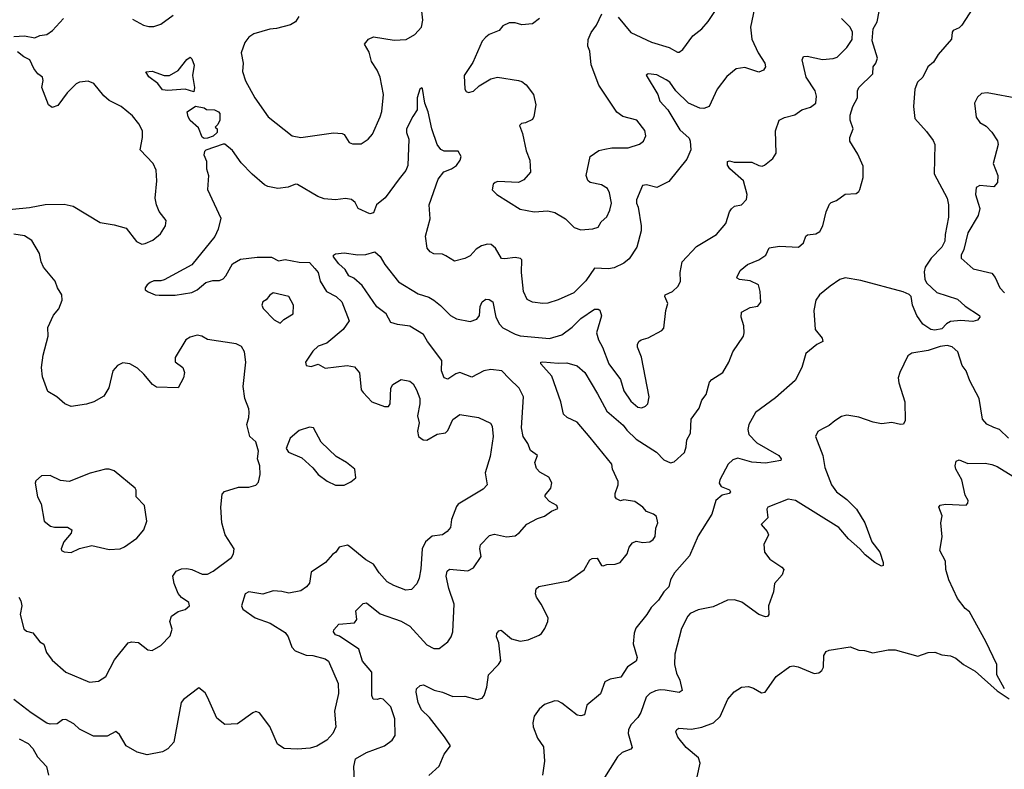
# Model space of a CAD drawing. Extents: x 1921360 to 2014538, y 768294 to 907744.
# Tile 306 of 412: x 1927888 to 1933586, y 879689 to 884028. Entities that reach past the tile are written whole.
import ezdxf

# ---------------------------------------------------------------- set-up
doc = ezdxf.new("R2010")
doc.units = 0

msp = doc.modelspace()

# ---------------------------------------------------------------- linework, layer by layer
at = {"layer": '0CON10XD'}
for points in [[(1929503.8, 884045), (1929484, 884015), (1929455, 883997.1), (1929375, 883976.9), (1929335, 883973.1), (1929243.7, 883946.3), (1929214.6, 883925.4), (1929191.4, 883895), (1929170, 883835), (1929181.4, 883775), (1929178.3, 883728.3), (1929194.5, 883674.5), (1929248.6, 883575), (1929325.5, 883465.5), (1929465, 883355.7), (1929515, 883345.5), (1929705, 883372), (1929755, 883368.8), (1929765, 883362.5), (1929795, 883316.7), (1929815, 883308.8), (1929865, 883308.8), (1929905, 883336.7), (1929930, 883365), (1929974.2, 883465), (1929983.2, 883496.8), (1929994.4, 883595), (1929974.2, 883695), (1929957.1, 883735), (1929923.3, 883785), (1929910.2, 883840.2), (1929884.3, 883885.7), (1929906, 883915), (1929935, 883927.5), (1930055, 883908.6), (1930125, 883912.5), (1930175, 883941.4), (1930214.3, 883985), (1930221.1, 884025), (1930213.3, 884095)], [(1933425, 884126.7), (1933340, 883995), (1933325, 883980), (1933290, 883965), (1933283.8, 883955), (1933280, 883915), (1933203.2, 883826.8), (1933177.4, 883782.6), (1933144.3, 883755), (1933114.5, 883695), (1933084.5, 883665), (1933068.9, 883625), (1933060, 883525), (1933068.8, 883455), (1933135, 883380), (1933175, 883327.5), (1933183.3, 883305), (1933180.8, 883135), (1933255.3, 882995), (1933263.1, 882955), (1933263.8, 882885), (1933244.2, 882785), (1933243, 882745), (1933225, 882710.5), (1933162.9, 882647.1), (1933129.2, 882595), (1933122.4, 882567.6), (1933126.4, 882525), (1933136.2, 882505), (1933195, 882447.7), (1933315, 882409.4), (1933359.5, 882369.5), (1933443.3, 882315), (1933445.4, 882305), (1933431, 882289), (1933405, 882280), (1933335, 882285.6), (1933275, 882281.1), (1933252.1, 882267.9), (1933225, 882237.9), (1933185, 882229.6), (1933161.9, 882235), (1933115.6, 882265), (1933080.9, 882315), (1933055.5, 882374.5), (1933047.5, 882425), (1933036.4, 882436.4), (1933001.5, 882451.5), (1932755, 882518.2), (1932665, 882532.9), (1932635, 882523.8), (1932578.2, 882485), (1932517.3, 882435), (1932495.6, 882405), (1932483.6, 882345), (1932491.1, 882235), (1932532.5, 882185), (1932536.2, 882165), (1932502, 882148), (1932438.1, 882095), (1932414.6, 882015), (1932375, 881940), (1932261.6, 881838.4), (1932145.8, 881754.2), (1932108.5, 881685), (1932101.5, 881655), (1932107, 881627), (1932155, 881578.9), (1932281.9, 881505), (1932295.6, 881485), (1932293.9, 881476.1), (1932205, 881460), (1932125, 881465.5), (1932045, 881488.8), (1932015, 881479.6), (1931988.2, 881455), (1931940, 881365), (1931936.4, 881345), (1931948.6, 881325), (1931995, 881305.9), (1932002.5, 881295), (1931994.6, 881285.4), (1931954.2, 881275.8), (1931916.5, 881245), (1931894.4, 881165), (1931815, 881040.8), (1931765, 880924.5), (1931678, 880825), (1931653.5, 880785), (1931645, 880744.5), (1931615, 880715.5), (1931585, 880667.7), (1931543.4, 880625), (1931516.7, 880585), (1931454.5, 880505), (1931444, 880476), (1931437.9, 880415), (1931461.5, 880335), (1931455.7, 880315), (1931405, 880282.2), (1931367.1, 880222.9), (1931305, 880210.5), (1931274, 880195), (1931249.2, 880125), (1931170.4, 880059.6), (1931156.9, 880003.1), (1931135, 879997.5), (1931115, 880001.9), (1931025, 880071.5), (1931005, 880083.1), (1930985.7, 880084.3), (1930925, 880064.3), (1930895, 880037.1), (1930864.6, 879995.4), (1930857, 879957), (1930859.4, 879935), (1930885, 879868.8), (1930919.3, 879819.3), (1930925.5, 879735.5), (1930912.7, 879655)], [(1931352.1, 884042.1), (1931425, 883952.9), (1931545, 883898.1), (1931646.9, 883866.9), (1931695, 883839.2), (1931705, 883839.2), (1931725, 883854), (1931784.5, 883935), (1931835.8, 883975), (1931872.1, 884017.9), (1931948.6, 884131.4)], [(1932140.9, 884095), (1932117.8, 883985), (1932126, 883915), (1932161.2, 883835), (1932201.2, 883775), (1932203.3, 883755), (1932192.5, 883735), (1932165, 883723.8), (1932085, 883750), (1932035, 883742.5), (1931981.3, 883698.7), (1931924.4, 883625.6), (1931878.8, 883525), (1931846.7, 883513.3), (1931825, 883515.7), (1931759.2, 883545), (1931684.4, 883615), (1931650, 883665), (1931630, 883680), (1931575, 883707.9), (1931525, 883714), (1931512.7, 883707.3), (1931581.4, 883595), (1931592.6, 883555), (1931639.4, 883505), (1931709.3, 883389.3), (1931762.1, 883342.1), (1931768.6, 883325), (1931771.4, 883275), (1931749.7, 883220.3), (1931645, 883090), (1931575, 883057.1), (1931515, 883071.4), (1931492.2, 883067.8), (1931458.5, 882985), (1931458.2, 882965), (1931466.7, 882943.3)], [(1927855, 883931.1), (1927915.4, 883934.6), (1927975, 883922.7), (1928005, 883936.5), (1928045, 883941.1), (1928078, 883965), (1928142, 884035)], [(1928540.3, 884030.3), (1928605, 883996), (1928635, 883987.5), (1928665, 883988), (1928705, 884002.5), (1928776.2, 884053.8)], [(1930356.9, 880806.9), (1930361.1, 880835), (1930375, 880847.8), (1930481.7, 880838.3), (1930513.8, 880855), (1930558.8, 880921.2), (1930551.3, 880965), (1930555, 880988), (1930607.3, 881042.7), (1930635, 881050), (1930705, 881034), (1930755, 881040), (1930780.7, 881059.3), (1930822.5, 881107.5), (1930885, 881140.8), (1930925, 881153.3), (1930966.4, 881183.6), (1931001.7, 881198.3), (1930996.7, 881215), (1930955, 881238), (1930928.8, 881265), (1930928.8, 881275), (1930961.4, 881315), (1930966.8, 881346.8), (1930949.7, 881379.7), (1930898.3, 881408.3), (1930878.9, 881428.9), (1930870, 881465), (1930883.8, 881505), (1930844.2, 881534.2), (1930828, 881575), (1930800.8, 881615), (1930792.2, 881665), (1930804.2, 881844.2), (1930778, 881895), (1930720.7, 881950.7), (1930678.8, 881995), (1930615, 882003.5), (1930575, 881995.4), (1930505, 881958.6), (1930435, 881984.7), (1930412.1, 881977.9), (1930365, 881947.1), (1930345, 881954.2), (1930328.5, 881995), (1930330.6, 882055), (1930248.5, 882165), (1930225, 882205.8), (1930145, 882254.2), (1930075, 882262.9), (1930035, 882275.7), (1930009.5, 882325), (1929955.5, 882365), (1929869.7, 882489.7), (1929821.2, 882531.2), (1929793.3, 882545), (1929772.3, 882582.3), (1929735, 882614), (1929704.4, 882655), (1929704.4, 882665), (1929715, 882671.4), (1929765, 882678.5), (1929845, 882665.6), (1929891.7, 882668.3), (1929943.3, 882683.3), (1929975, 882656.7), (1930001.3, 882611.3), (1930080.7, 882510.7), (1930195, 882441.4), (1930255, 882420.6), (1930283.9, 882403.9), (1930323.4, 882373.4), (1930381.5, 882315), (1930415, 882296.1), (1930495, 882281.3), (1930533.1, 882295), (1930548.8, 882315), (1930553.5, 882366.5), (1930564.7, 882395.3), (1930585, 882410), (1930605, 882408.6), (1930627.1, 882395), (1930643.5, 882305), (1930664.6, 882265), (1930685, 882244.6), (1930755, 882207.1), (1930785, 882198.2), (1930955, 882181.8), (1931025, 882204.4), (1931085, 882247.5), (1931135, 882297.1), (1931215, 882352.5), (1931235, 882352.2), (1931245, 882345.6), (1931254.2, 882314.2), (1931225.8, 882215), (1931237.5, 882175), (1931261.7, 882131.7), (1931298, 882035), (1931365.6, 881945), (1931385, 881878.8), (1931425, 881820), (1931465, 881784.4), (1931488.5, 881781.5), (1931510.3, 881789.7), (1931522.5, 881805), (1931530.6, 881845), (1931486, 882075), (1931463, 882133), (1931463, 882147), (1931472, 882165), (1931485, 882174), (1931525, 882186.7), (1931605, 882229.2), (1931615, 882242), (1931627.5, 882345), (1931639.2, 882385), (1931622.2, 882425), (1931624, 882435), (1931666.3, 882453.7), (1931698.6, 882485), (1931711.9, 882515), (1931710.4, 882565), (1931721.9, 882625), (1931805, 882715.4), (1931920, 882785), (1931975, 882848.8), (1931995.6, 882914.4), (1932007, 882933), (1932025, 882948), (1932065, 882956), (1932095, 882986.7), (1932097.5, 883015), (1932077.5, 883095), (1931997.7, 883165), (1931984.5, 883185.5), (1931983.8, 883206.2), (1931995, 883210.5), (1932023.7, 883203.7), (1932125, 883203.3), (1932165, 883183.8), (1932185, 883180.5), (1932198.8, 883185), (1932246.6, 883223.4), (1932265.8, 883255), (1932261.2, 883385), (1932284, 883445), (1932315, 883461.9), (1932373.1, 883476.9), (1932415, 883506), (1932465, 883522), (1932496.2, 883545), (1932500, 883585), (1932492.5, 883615), (1932439.5, 883695), (1932415.5, 883795), (1932423.8, 883815), (1932445, 883816.7), (1932535, 883796.7), (1932596.4, 883803.6), (1932618.5, 883811.5), (1932675, 883865.8), (1932705, 883913.8), (1932707.5, 883955), (1932693.3, 883985), (1932643.3, 884035)], [(1930895.9, 884034.1), (1930855, 884003.3), (1930795, 883997.5), (1930755, 884010), (1930720.7, 884009.3), (1930685, 883992.5), (1930662.5, 883965), (1930605, 883941.2), (1930585, 883926.2), (1930565, 883903.3), (1930511.2, 883778.8), (1930460, 883705), (1930463.8, 883625), (1930472.3, 883612.3), (1930485, 883606.7), (1930515, 883613.3), (1930546.7, 883645), (1930615, 883686), (1930654.1, 883694.1), (1930775, 883675.8), (1930795, 883669.2), (1930819.7, 883649.7), (1930862, 883595), (1930875.6, 883534.4), (1930863.3, 883466.7), (1930855, 883450), (1930815, 883430), (1930793, 883427), (1930780, 883415), (1930798.3, 883368.3), (1930818.8, 883268.8), (1930840, 883215), (1930843.3, 883145), (1930805, 883100), (1930775, 883085.8), (1930655, 883090), (1930640, 883085), (1930627.5, 883075), (1930623, 883043), (1930650, 883015), (1930785, 882930), (1930865.8, 882915.8), (1930945, 882922), (1930985, 882911.2), (1931046.7, 882875), (1931096.7, 882825), (1931135, 882811.4), (1931205, 882816.9), (1931235, 882827.5), (1931253.2, 882856.8), (1931285, 882886.7), (1931304.2, 882925), (1931312.5, 882965), (1931301.4, 883025), (1931289.7, 883049.7), (1931255, 883071.2), (1931190, 883085), (1931176.4, 883096.4), (1931166.7, 883125), (1931190, 883235), (1931240.5, 883269.5), (1931275, 883278.8), (1931315, 883286), (1931410, 883285), (1931475, 883307.1), (1931498, 883325), (1931512.5, 883355), (1931506.8, 883386.8), (1931460, 883445), (1931377.9, 883467.9), (1931343.2, 883493.2), (1931238.9, 883648.9), (1931195.6, 883765.6), (1931186.7, 883845), (1931176.9, 883875), (1931177, 883913), (1931195.8, 883954.2), (1931226, 883995), (1931257.7, 884062.3)], [(1931745.6, 881554.4), (1931748.8, 881595), (1931770.2, 881635), (1931773.5, 881715), (1931820.8, 881779.2), (1931835, 881824.4), (1931861.1, 881858.9), (1931880.3, 881929.7), (1931894.5, 881945.5), (1931957.1, 881985), (1931992, 882045), (1932015.8, 882104.2), (1932076.7, 882195), (1932081.2, 882215), (1932078, 882255), (1932064.2, 882305), (1932066.2, 882335), (1932115, 882361.4), (1932159.7, 882370.3), (1932177, 882393), (1932172.9, 882455), (1932163.1, 882493.1), (1932115, 882516.9), (1932054.1, 882524.1), (1932040.7, 882530.7), (1932037.5, 882535), (1932056.7, 882575), (1932100.3, 882609.7), (1932165, 882638), (1932205.5, 882664.5), (1932225, 882706.7), (1932285, 882715.7), (1932395, 882711.2), (1932423.3, 882735), (1932436.7, 882775), (1932448, 882782), (1932495, 882788.6), (1932517.9, 882802.1), (1932535.7, 882835), (1932556.2, 882915), (1932575, 882960), (1932585, 882970), (1932615, 882980), (1932665, 883017.1), (1932728.6, 883021.4), (1932745, 883032.5), (1932750.6, 883045), (1932770, 883115), (1932768.8, 883178.8), (1932738.3, 883248.3), (1932692, 883325), (1932692.5, 883345), (1932711.4, 883395), (1932694.3, 883445), (1932694.4, 883475), (1932710, 883525), (1932735.8, 883575), (1932736, 883615), (1932744.2, 883635), (1932826, 883715), (1932828, 883755), (1932843.3, 883776.7), (1932852.3, 883805), (1932822.3, 883905), (1932827.5, 883975), (1932849.7, 884015), (1932862.9, 884075)], [(1927765, 882923.8), (1927945, 882940), (1928035, 882958.1), (1928145, 882960), (1928197.7, 882947.7), (1928354.2, 882854.2), (1928435, 882840), (1928505, 882820), (1928564.3, 882744.3), (1928595, 882728.8), (1928615, 882731.2), (1928657.9, 882752.1), (1928702.7, 882787.3), (1928732, 882835), (1928735.8, 882865.8), (1928695, 882916.7), (1928679.2, 882955), (1928672.5, 882995), (1928682, 883095), (1928677, 883157), (1928660, 883195), (1928586.2, 883275), (1928599.2, 883345), (1928599.2, 883385), (1928578, 883425), (1928540.2, 883470.2), (1928475, 883525.6), (1928405, 883560.6), (1928375, 883587.5), (1928317.2, 883657.2), (1928285, 883670.8), (1928235, 883666), (1928215, 883656.2), (1928163.3, 883605), (1928109.5, 883530.5), (1928075, 883520), (1928053.8, 883535), (1928016, 883635), (1928024, 883675), (1928020, 883695), (1927993.8, 883715), (1927969.2, 883745), (1927946.7, 883795), (1927911.8, 883811.8), (1927875, 883841.4)], [(1928895, 883610), (1928845, 883626.2), (1928745, 883618), (1928715, 883621.2), (1928688.3, 883658.3), (1928635, 883696.7), (1928617.5, 883725), (1928655, 883729.2), (1928725, 883704), (1928755.8, 883704.2), (1928806, 883734), (1928855, 883797.5), (1928875, 883810), (1928885, 883800), (1928897.5, 883765), (1928887.5, 883705), (1928900, 883635), (1928895, 883610)], [(1931466.7, 882943.3), (1931485.5, 882835), (1931485.5, 882805), (1931458.7, 882711.3), (1931415, 882644), (1931385, 882617.5), (1931328.3, 882591.7), (1931295, 882585.8), (1931215, 882588.8), (1931165, 882515.7), (1931095, 882445.6), (1931005, 882405.6), (1930945, 882387.1), (1930915, 882384.4), (1930855, 882392.5), (1930825, 882408.8), (1930802.9, 882455), (1930792.9, 882565), (1930795, 882636.7), (1930785.8, 882645.8), (1930755, 882651.4), (1930695, 882643.1), (1930675.8, 882645.8), (1930641.4, 882705), (1930616.2, 882726.2), (1930595, 882729.1), (1930560.5, 882719.5), (1930530.3, 882699.7), (1930495, 882660.6), (1930465, 882644.3), (1930405, 882630), (1930355, 882660.8), (1930335, 882670.9), (1930285, 882672.9), (1930264.4, 882684.4), (1930245.9, 882705.9), (1930237.5, 882775), (1930262.9, 882875), (1930256.9, 882955), (1930308.9, 883105), (1930343, 883147), (1930386.3, 883163.7), (1930415.8, 883184.2), (1930436.9, 883215), (1930442.9, 883235), (1930425.9, 883265.9), (1930345, 883266), (1930325, 883276.2), (1930304, 883305), (1930272.9, 883395), (1930252.9, 883495), (1930231.9, 883545), (1930218.8, 883628.8), (1930215, 883632.5), (1930204, 883625), (1930188.1, 883575), (1930187.9, 883505), (1930162.6, 883467.4), (1930127.3, 883395), (1930125.9, 883375), (1930140.8, 883335), (1930133.6, 883183.6), (1930122.5, 883155), (1930085, 883105.7), (1930004, 882996), (1929953.3, 882955), (1929935, 882908.8), (1929915, 882904.3), (1929847.5, 882935), (1929829.2, 882969.2), (1929807.7, 882987.7), (1929772.6, 882992.6), (1929715, 882985.6), (1929650.6, 882990.6), (1929613.8, 883005), (1929495, 883073.8), (1929485, 883076.2), (1929441.2, 883058.8), (1929381.2, 883051.2), (1929325, 883062.5), (1929305, 883072.5), (1929232.8, 883132.8), (1929169.7, 883199.7), (1929119.7, 883269.7), (1929075, 883307.5), (1929065, 883307.5), (1928965, 883272.5), (1928957.5, 883265), (1928953.8, 883245), (1928968.2, 883208.2), (1928968.2, 883165), (1928981.1, 883125), (1928974.4, 883045), (1929051.3, 882878.7), (1929037.2, 882815), (1929018.3, 882771.7), (1928885, 882608.9), (1928725, 882522.5), (1928705, 882515.7), (1928665, 882515.6), (1928643.8, 882506.2), (1928625, 882492.5), (1928614.3, 882475), (1928615, 882463.8), (1928632.1, 882452.1), (1928672.5, 882435), (1928695, 882432.9), (1928787, 882433), (1928885, 882448), (1928915, 882464.2), (1928965, 882506.9), (1929005, 882517.1), (1929045, 882517.5), (1929065, 882526.7), (1929081.2, 882545), (1929119.2, 882615), (1929165, 882640.6), (1929263.2, 882653.2), (1929345, 882652.6), (1929385, 882631), (1929425, 882640), (1929505, 882623.9), (1929565, 882621.9), (1929596.7, 882586.7), (1929615, 882564), (1929626.9, 882515), (1929664.2, 882454.2), (1929719.2, 882425), (1929753.1, 882395), (1929794.2, 882285), (1929760, 882235), (1929665, 882155.4), (1929615, 882137.1), (1929585, 882108), (1929541.4, 882045), (1929545.7, 882025.7), (1929575, 882019.5), (1929615, 882032.9), (1929655, 882010), (1929784, 882026), (1929825, 882018.9), (1929854.4, 881984.4), (1929864.2, 881885), (1929875, 881870), (1929925.9, 881815.9), (1929998.3, 881788.3), (1930021.7, 881788.3), (1930032.5, 881805), (1930035.6, 881895), (1930047.5, 881915), (1930095, 881944), (1930145, 881934.3), (1930165, 881920), (1930184.3, 881885), (1930204.4, 881835), (1930204.3, 881804.3), (1930190.8, 881735), (1930199.5, 881695), (1930190.5, 881645), (1930195.8, 881615), (1930223.3, 881595), (1930245, 881594.2), (1930305, 881628.6), (1930353, 881637), (1930365, 881650), (1930395, 881714.2), (1930435, 881741.4), (1930542.5, 881725), (1930611.9, 881691.9), (1930621.4, 881675), (1930627.8, 881615), (1930611.4, 881498.6), (1930581.1, 881405), (1930594.2, 881335), (1930570.2, 881309.8), (1930425, 881222.5), (1930415, 881210), (1930386.9, 881135), (1930380.9, 881089.1), (1930362, 881065), (1930334.5, 881045.5), (1930275, 881038.9), (1930236.1, 881005), (1930218.2, 880965), (1930209.1, 880849.1), (1930199.6, 880795), (1930187.1, 880762.9), (1930155, 880730), (1930122.5, 880725), (1930052.6, 880752.6), (1930015, 880774.4), (1929968.9, 880825), (1929935, 880876.7), (1929890.4, 880900.4), (1929795, 880980.8), (1929784.3, 880985.7), (1929736.2, 880973.8), (1929718, 880945), (1929698.2, 880931.8), (1929657.8, 880885), (1929575, 880830), (1929564.5, 880765.5), (1929548, 880745), (1929515, 880722.5), (1929445, 880707.5), (1929405, 880718.6), (1929355, 880721.4), (1929295, 880703.1), (1929215, 880715.6), (1929192, 880705), (1929172, 880635), (1929178.8, 880615), (1929250, 880565), (1929338, 880535), (1929425, 880480), (1929442.5, 880455), (1929462.2, 880395), (1929481.9, 880375), (1929545, 880350), (1929585, 880347.5), (1929655, 880328.5), (1929675.3, 880315.3), (1929730.5, 880185), (1929732.8, 880127.2), (1929710, 880025), (1929717.5, 879935), (1929700, 879895), (1929665, 879856.7), (1929607.5, 879822.5), (1929568.3, 879811.7), (1929495, 879805.2), (1929419.5, 879809.5), (1929380, 879835), (1929336.6, 879936.6), (1929275, 880015.8), (1929255, 880022.5), (1929236.7, 880015), (1929148.8, 879951.2), (1929075, 879947.5), (1929029.4, 879985), (1928975.6, 880105.6), (1928960.9, 880130.9), (1928925, 880160), (1928836.8, 880093.2), (1928822.9, 880075), (1928780, 879845), (1928745, 879806.7), (1928715, 879789.2), (1928625, 879772.9), (1928567.4, 879787.4), (1928505, 879824.2), (1928465, 879889.2), (1928445, 879908), (1928395, 879880.8), (1928315, 879880.4), (1928235, 879920.8), (1928201.4, 879951.4), (1928155, 879977.5), (1928135.5, 879974.5), (1928105, 879952.2), (1928065, 879950.5), (1928045, 879956.5), (1927955.3, 880015.3), (1927855, 880092.9)], [(1933675, 883570), (1933486.2, 883603.8), (1933455, 883600), (1933430.5, 883579.5), (1933414, 883545), (1933424.1, 883464.1), (1933445, 883433.3), (1933480.3, 883410.3), (1933515, 883376.7), (1933546.5, 883326.5), (1933550.6, 883305), (1933522.5, 883195), (1933548.6, 883125), (1933547.5, 883085), (1933525, 883060.8), (1933445, 883068), (1933423, 883057), (1933419.4, 883015), (1933435.6, 882965), (1933444.5, 882935), (1933434.6, 882895), (1933375, 882793.8), (1933351.7, 882698.3), (1933335.8, 882665), (1933337.3, 882647.3), (1933405.8, 882585.8), (1933515, 882560), (1933533.8, 882535), (1933560, 882475), (1933586.4, 882446.4)], [(1928955, 883340), (1928945, 883346.7), (1928922.5, 883402.5), (1928875, 883443.3), (1928862.5, 883465), (1928857.5, 883495), (1928905, 883527.5), (1928955, 883517.5), (1928968.3, 883508.3), (1929015, 883505.8), (1929038.8, 883495), (1929045.8, 883485), (1929046.7, 883445), (1929035, 883420), (1929020, 883405), (1929030, 883395), (1929030, 883375), (1929007, 883353), (1928975, 883342.5), (1928955, 883340)], [(1927883.8, 880685), (1927894.1, 880664.1), (1927901.2, 880635), (1927890.8, 880585), (1927912.4, 880502.4), (1927927.6, 880487.6), (1927965, 880478.6), (1928005, 880426), (1928027.5, 880412.5), (1928042.5, 880365), (1928075, 880320), (1928155, 880250.8), (1928292.1, 880192.1), (1928345, 880198.5), (1928387.1, 880225), (1928437.4, 880322.6), (1928515, 880420), (1928535, 880426.7), (1928575, 880422.5), (1928629.3, 880379.3), (1928655, 880376.2), (1928704.3, 880405.7), (1928757.9, 880462.1), (1928769.7, 880500.3), (1928756.2, 880545), (1928766.2, 880575), (1928805, 880601.2), (1928845, 880613.3), (1928870, 880635), (1928867.5, 880655), (1928825, 880683.3), (1928805.9, 880705.9), (1928782.5, 880765), (1928774.1, 880805.9), (1928793.3, 880835), (1928825, 880848.8), (1928855, 880850), (1928885, 880846), (1928945, 880818.1), (1928975, 880818.5), (1929007.5, 880835), (1929113.8, 880915), (1929125.7, 880935), (1929130, 880965), (1929076.7, 881046.7), (1929057.1, 881115), (1929052.5, 881205), (1929059.5, 881280.5), (1929073.2, 881296.8), (1929155, 881321.4), (1929215, 881322), (1929255, 881334), (1929269.1, 881350.9), (1929280.6, 881395), (1929277.1, 881445), (1929263.9, 881486.1), (1929269.3, 881529.3), (1929253.8, 881585), (1929219.2, 881615), (1929202.5, 881685), (1929214.5, 881725.5), (1929215.9, 881755), (1929213.9, 881775), (1929190.5, 881835), (1929181.1, 881905), (1929197.5, 882045), (1929190, 882105), (1929172.5, 882135), (1929141.7, 882151.7), (1928975, 882176), (1928942.5, 882195), (1928915, 882200.8), (1928875, 882190.8), (1928850, 882175), (1928787, 882073), (1928787.7, 882047.7), (1928831.2, 882015), (1928841.2, 881985), (1928836, 881955), (1928805, 881896.2), (1928680.5, 881900.5), (1928656.7, 881915), (1928606.6, 881976.6), (1928569.8, 882009.8), (1928525, 882035.8), (1928485, 882040.8), (1928453.2, 882026.8), (1928428, 881995), (1928403.9, 881896.1), (1928375, 881847.5), (1928317.5, 881815), (1928275, 881801.2), (1928185, 881788), (1928150, 881805), (1928103.3, 881845), (1928051.2, 881875), (1928020.7, 881960.7), (1928013.8, 882015), (1928023.5, 882085), (1928053.2, 882195), (1928050, 882245), (1928083.4, 882316.6), (1928115, 882353.3), (1928134.2, 882405), (1928131.2, 882435), (1928106.7, 882475), (1928094.2, 882514.2), (1928026.2, 882595), (1928012, 882625), (1928002, 882675), (1927958.7, 882748.7), (1927915, 882776), (1927855, 882785.8)], [(1929395, 882270), (1929417, 882293), (1929470, 882325), (1929472, 882375), (1929445, 882426), (1929355, 882446.7), (1929335, 882432.5), (1929315, 882406.2), (1929294.6, 882395.4), (1929288.6, 882375), (1929296.6, 882356.6), (1929360.7, 882290.7), (1929395, 882270)], [(1933609.7, 881605), (1933559.1, 881655), (1933525, 881667.4), (1933485, 881686.8), (1933459.2, 881715), (1933440, 881835), (1933386.6, 881936.6), (1933365.4, 881995.4), (1933343.3, 882025), (1933318, 882105), (1933285, 882134.3), (1933255, 882141.5), (1933215, 882135.5), (1933145, 882113.3), (1933051.9, 882098.1), (1933028.7, 882081.3), (1932980.8, 881985), (1932972.9, 881955), (1932975.7, 881925), (1933010.6, 881815), (1933012.3, 881707.7), (1933003.8, 881686.2), (1932985, 881684), (1932935, 881695.8), (1932875, 881689.2), (1932827.3, 881697.3), (1932745, 881726), (1932675, 881738.8), (1932645, 881730), (1932605, 881706.2), (1932572.3, 881677.7), (1932535, 881660), (1932507, 881643), (1932493.3, 881615), (1932536.7, 881505), (1932546.7, 881435), (1932587.1, 881335), (1932614.4, 881295), (1932675, 881250), (1932731.5, 881195), (1932780, 881115), (1932819.2, 881005), (1932865.6, 880945), (1932885.7, 880885), (1932885, 880867.5), (1932875, 880864.2), (1932836.2, 880885), (1932780.3, 880930.3), (1932750.8, 880965), (1932683.6, 881023.6), (1932627.7, 881087.7), (1932378, 881245), (1932335, 881251.9), (1932217.5, 881205), (1932212, 881195), (1932217.7, 881145), (1932179.2, 881105), (1932214.2, 881065), (1932220.8, 881045), (1932195, 880990), (1932197.5, 880945), (1932230, 880905), (1932298.9, 880858.9), (1932310.8, 880845), (1932300.8, 880815), (1932256, 880765), (1932250, 880715), (1932221.4, 880635), (1932223.3, 880585), (1932215, 880573.3), (1932205, 880571.2), (1932165, 880583.8), (1932067, 880657), (1932025, 880670), (1931985, 880667.5), (1931901.7, 880628.3), (1931815, 880611.4), (1931768.7, 880591.3), (1931754.3, 880575), (1931717.2, 880502.8), (1931679.5, 880355), (1931677.1, 880295), (1931689.5, 880245), (1931709.1, 880205), (1931722, 880145), (1931705, 880132.9), (1931623.6, 880146.4), (1931595, 880149.3), (1931567.3, 880142.7), (1931535, 880126.7), (1931514.3, 880105.7), (1931483.4, 880016.6), (1931465, 879988.6), (1931423.9, 879946.1), (1931412, 879918), (1931409.4, 879895), (1931433.3, 879815), (1931425.7, 879804.3), (1931374.2, 879785), (1931348.6, 879761.4), (1931262, 879625)], [(1930255, 879651.9), (1930315, 879707.5), (1930344.5, 879775.5), (1930381.2, 879825), (1930346, 879876), (1930258.8, 879988.8), (1930213.8, 880033.8), (1930193.6, 880075), (1930182.5, 880135), (1930184.5, 880155), (1930205, 880173.1), (1930225, 880176.7), (1930286.8, 880146.8), (1930335.3, 880135.3), (1930395, 880110.5), (1930465, 880111.4), (1930535, 880092.5), (1930565, 880101.2), (1930575.8, 880115), (1930591.4, 880165), (1930600.5, 880235), (1930658.6, 880295), (1930672.7, 880317.3), (1930660.2, 880420.2), (1930648, 880455), (1930650, 880475), (1930660.7, 880489.3), (1930675, 880493.8), (1930735, 880444.1), (1930785, 880429.6), (1930831.3, 880438.7), (1930893.8, 880465), (1930908, 880475), (1930926.3, 880503.7), (1930944, 880545), (1930945.8, 880565), (1930906.7, 880645), (1930878, 880685), (1930874.1, 880704.1), (1930876.1, 880733.9), (1930892.3, 880747.7), (1931065, 880780), (1931155, 880844.2), (1931188.3, 880901.7), (1931200.9, 880909.1), (1931230.6, 880910.6), (1931255, 880868), (1931265, 880866), (1931285.7, 880874.3), (1931335, 880876.9), (1931363.8, 880885), (1931403.1, 880935), (1931415.3, 880975), (1931435, 880998.7), (1931455, 881010), (1931495, 881001.1), (1931534.5, 881005.5), (1931555, 881019.2), (1931565, 881036.7), (1931570.5, 881085), (1931581.5, 881115), (1931572.6, 881152.6), (1931556.2, 881165), (1931515, 881180), (1931494.5, 881205), (1931448.4, 881238.4), (1931385, 881247.7), (1931365, 881243.5), (1931342, 881255), (1931334.2, 881265), (1931334.4, 881284.4), (1931351.1, 881335), (1931350.6, 881355), (1931318.1, 881425), (1931314.1, 881455), (1931189.2, 881609.2), (1931115, 881698.7), (1931057.1, 881725), (1931035.7, 881745), (1931018.9, 881815), (1930966.7, 881965), (1930904.2, 882035), (1930903.8, 882045), (1930915, 882047.8), (1931005, 882038.5), (1931055, 882042.2), (1931115, 882024.5), (1931158.7, 881985), (1931232.6, 881862.6), (1931285, 881760.9), (1931380.9, 881680.9), (1931401.8, 881651.8), (1931455, 881599.2), (1931574.3, 881525), (1931615, 881480.6), (1931655, 881462.5), (1931675, 881467.5), (1931735, 881522.5), (1931745.6, 881554.4)], [(1929765, 881333.3), (1929805, 881352.5), (1929832.5, 881375), (1929826.7, 881425), (1929780, 881465), (1929718.7, 881498.7), (1929632, 881582), (1929587.5, 881665), (1929565, 881668.8), (1929505, 881650), (1929452.5, 881605), (1929430, 881545), (1929443.3, 881525), (1929521.7, 881491.7), (1929584.2, 881434.2), (1929616.2, 881395), (1929667.3, 881357.3), (1929715, 881334), (1929765, 881333.3)], [(1933587.5, 880155), (1933542.5, 880235), (1933542.5, 880295), (1933478.8, 880428.8), (1933385, 880600), (1933360.3, 880620.3), (1933315, 880676.7), (1933265.7, 880785), (1933248.6, 880845), (1933245, 880892.5), (1933213.3, 880955), (1933226.2, 881035), (1933218.8, 881115), (1933226.7, 881155), (1933207.5, 881205), (1933215, 881216.7), (1933245, 881223.3), (1933365, 881217.5), (1933375, 881230), (1933376.7, 881245), (1933359.2, 881275), (1933340, 881365), (1933306.2, 881425), (1933301.2, 881445), (1933307, 881473), (1933325, 881480), (1933375, 881458.8), (1933475, 881460), (1933515, 881452.9), (1933545, 881440.8), (1933636, 881385)], [(1928185, 880943.3), (1928235, 880966.7), (1928305, 880983.3), (1928405, 880960), (1928470, 880965), (1928495, 880976.2), (1928565, 881026.2), (1928606.2, 881075), (1928623.3, 881125), (1928610, 881215), (1928562.5, 881265), (1928562.5, 881305), (1928556.4, 881316.4), (1928435, 881416.7), (1928405, 881426.7), (1928385, 881426.2), (1928295, 881402), (1928175, 881353.8), (1928125, 881361.2), (1928065, 881390), (1928015, 881386.7), (1927981.7, 881358.3), (1927976.7, 881345), (1927992, 881265), (1928012, 881225), (1928028.8, 881125), (1928065.5, 881095.5), (1928090.2, 881090.2), (1928165, 881090.8), (1928190, 881075), (1928186.7, 881055), (1928144, 881005), (1928127.5, 880965), (1928130, 880955), (1928145, 880947.5), (1928185, 880943.3)], [(1929825.7, 879615), (1929822.3, 879705), (1929831.5, 879748.5), (1929895, 879785.4), (1930000, 879825), (1930042.7, 879857.3), (1930061.2, 879885), (1930058.3, 879981.7), (1930035, 880050.8), (1929992, 880095), (1929975, 880098.5), (1929956.9, 880093.1), (1929934.6, 880094.6), (1929926.2, 880116.2), (1929925, 880250), (1929872.7, 880315), (1929851.2, 880385), (1929738.5, 880458.5), (1929715, 880467.1), (1929704.2, 880484.3), (1929706.8, 880495), (1929735, 880528.9), (1929825, 880536.2), (1929839.2, 880555), (1929832.9, 880605), (1929875, 880648.1), (1929895, 880651.4), (1929975, 880588.9), (1930095, 880545.5), (1930145, 880517.8), (1930245, 880410), (1930285, 880388.6), (1930315, 880387.5), (1930365, 880426.2), (1930384.2, 880455), (1930394.2, 880485), (1930402.9, 880645), (1930371.8, 880735), (1930356.9, 880806.9)], [(1931808.6, 879645), (1931826.9, 879725), (1931817.1, 879755), (1931744.3, 879815), (1931697.1, 879875), (1931686, 879905), (1931690.8, 879919.2), (1931703, 879927), (1931775, 879920.8), (1931835, 879933.1), (1931902.4, 879957.6), (1931941.4, 879995), (1931985.8, 880094.2), (1932022.7, 880137.3), (1932066.1, 880163.9), (1932105, 880168.8), (1932135, 880158.8), (1932181.2, 880131.2), (1932202.5, 880135), (1932266, 880225), (1932345.8, 880284.2), (1932365, 880288), (1932392.7, 880282.7), (1932485, 880242.9), (1932512.3, 880247.7), (1932529.7, 880260.3), (1932540.6, 880279.4), (1932542.2, 880347.8), (1932555, 880370), (1932571.7, 880378.3), (1932695, 880397.5), (1932745, 880377.5), (1932776.4, 880376.4), (1932825, 880363.8), (1932915, 880380.8), (1932955, 880380.8), (1933086.2, 880343.8), (1933145.8, 880364.2), (1933185, 880366.9), (1933225, 880352.2), (1933275, 880346.4), (1933305, 880332.5), (1933350, 880295), (1933416.9, 880256.9), (1933545, 880143.3), (1933615, 880097.5)], [(1927885, 879865.6), (1927937.3, 879837.3), (1927965, 879808.8), (1927990.6, 879760.6), (1928043.1, 879705), (1928054.6, 879654.6)]]:
    msp.add_lwpolyline(points, dxfattribs=at)

doc.saveas('drawing.dxf')
